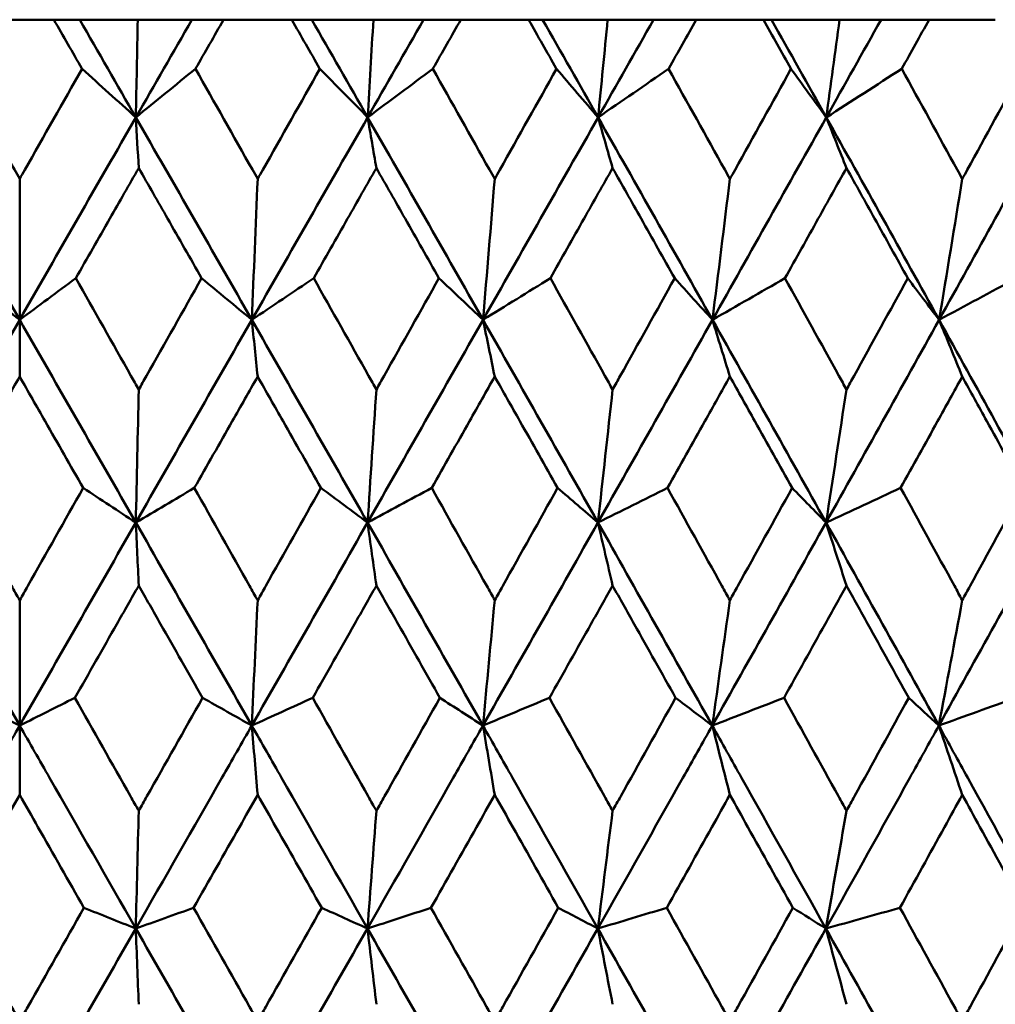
# Model space of a CAD drawing. Header units: millimetres. Extents: x 113 to 2969, y 62 to 2427.
# Tile 285 of 318: x 2048.89 to 2054.04, y 147.13 to 152.33. Entities that reach past the tile are written whole.
import ezdxf

# ---------------------------------------------------------------- set-up
doc = ezdxf.new("R2010")
doc.units = ezdxf.units.MM
doc.header["$LTSCALE"] = 12
doc.layers.add('Widoczne (ISO)', color=7, linetype='Continuous', lineweight=50)

msp = doc.modelspace()

# ---------------------------------------------------------------- linework, layer by layer
at = {"layer": 'Widoczne (ISO)'}
for p, q in [((2049.0746, 152.3297), (2048.714, 152.3297)), ((2049.0746, 152.3297), (2049.211, 152.3297)), ((2049.211, 152.3297), (2049.5173, 152.3297)), ((2049.5173, 152.3297), (2049.8034, 152.3297)), ((2049.8034, 152.3297), (2049.9701, 152.3297)), ((2050.33, 152.3297), (2049.9701, 152.3297)), ((2050.33, 152.3297), (2050.4355, 152.3297)), ((2050.4355, 152.3297), (2050.7608, 152.3297)), ((2050.7608, 152.3297), (2051.0255, 152.3297)), ((2051.0255, 152.3297), (2051.222, 152.3297)), ((2051.5798, 152.3297), (2051.222, 152.3297)), ((2051.5798, 152.3297), (2051.6538, 152.3297)), ((2051.6538, 152.3297), (2051.9969, 152.3297)), ((2051.9969, 152.3297), (2052.2392, 152.3297)), ((2052.2392, 152.3297), (2052.4647, 152.3297)), ((2052.8189, 152.3297), (2052.4647, 152.3297)), ((2052.8189, 152.3297), (2052.8613, 152.3297)), ((2052.8613, 152.3297), (2053.2208, 152.3297)), ((2053.2208, 152.3297), (2053.4397, 152.3297)), ((2053.4397, 152.3297), (2053.6932, 152.3297)), ((2054.0426, 152.3297), (2053.6932, 152.3297)), ((2048.8943, 151.4894), (2048.8943, 150.7462)), ((2048.8943, 150.4467), (2048.8943, 150.7462)), ((2048.8943, 149.2669), (2048.8943, 148.6056)), ((2048.8943, 148.2397), (2048.8943, 148.6056))]:
    msp.add_line(p, q, dxfattribs=at)
msp.add_circle((2048.8943, 112.3297), 50, dxfattribs=at)
for points, knots in [([(2049.2232, 152.0704), (2049.2228, 152.0709), (2049.2225, 152.0715), (2049.1731, 152.1579), (2049.1239, 152.2438), (2049.0746, 152.3297)], [0.02951568, 0.02951568, 0.02951568, 0.02951568, 0.02969929, 0.02969929, 0.05939589, 0.05939589, 0.05939589, 0.05939589]), ([(2049.9701, 152.3297), (2049.921, 152.2438), (2049.8718, 152.1579), (2049.8224, 152.0715), (2049.8221, 152.0709), (2049.8218, 152.0704)], [0, 0, 0, 0, 0.02969567, 0.02969567, 0.02988021, 0.02988021, 0.02988021, 0.02988021]), ([(2050.4781, 152.0704), (2050.4778, 152.0709), (2050.4775, 152.0715), (2050.4282, 152.1579), (2050.3791, 152.2438), (2050.33, 152.3297)], [0.02951568, 0.02951568, 0.02951568, 0.02951568, 0.02969929, 0.02969929, 0.05939589, 0.05939589, 0.05939589, 0.05939589]), ([(2051.222, 152.3297), (2051.1731, 152.2438), (2051.1242, 152.1579), (2051.075, 152.0715), (2051.0747, 152.0709), (2051.0744, 152.0704)], [0, 0, 0, 0, 0.02969567, 0.02969567, 0.02988021, 0.02988021, 0.02988021, 0.02988021]), ([(2051.7269, 152.0704), (2051.7266, 152.0709), (2051.7263, 152.0715), (2051.6773, 152.1579), (2051.6285, 152.2438), (2051.5798, 152.3297)], [0.02951568, 0.02951568, 0.02951568, 0.02951568, 0.02969929, 0.02969929, 0.05939589, 0.05939589, 0.05939589, 0.05939589]), ([(2052.4647, 152.3297), (2052.4162, 152.2438), (2052.3678, 152.1579), (2052.319, 152.0715), (2052.3187, 152.0709), (2052.3184, 152.0704)], [0, 0, 0, 0, 0.02969567, 0.02969567, 0.02988021, 0.02988021, 0.02988021, 0.02988021]), ([(2052.9644, 152.0704), (2052.9641, 152.0709), (2052.9639, 152.0715), (2052.9154, 152.1579), (2052.8672, 152.2438), (2052.8189, 152.3297)], [0.02951568, 0.02951568, 0.02951568, 0.02951568, 0.02969929, 0.02969929, 0.05939589, 0.05939589, 0.05939589, 0.05939589]), ([(2053.6932, 152.3297), (2053.6455, 152.2438), (2053.5977, 152.1579), (2053.5495, 152.0715), (2053.5492, 152.0709), (2053.5489, 152.0704)], [0, 0, 0, 0, 0.02969567, 0.02969567, 0.02988021, 0.02988021, 0.02988021, 0.02988021]), ([(2048.5655, 152.0704), (2048.6658, 151.8931), (2048.7662, 151.7157), (2048.8758, 151.5221), (2048.8851, 151.5057), (2048.8943, 151.4894)], [0.0297954, 0.0297954, 0.0297954, 0.0297954, 0.09092493, 0.09092493, 0.09655955, 0.09655955, 0.09655955, 0.09655955]), ([(2048.8943, 151.4894), (2048.9035, 151.5056), (2048.9127, 151.5218), (2049.0223, 151.7155), (2049.1227, 151.893), (2049.2232, 152.0704)], [0.0853813, 0.0853813, 0.0853813, 0.0853813, 0.09097809, 0.09097809, 0.15214536, 0.15214536, 0.15214536, 0.15214536]), ([(2049.8218, 152.0704), (2049.922, 151.8931), (2050.0223, 151.7157), (2050.1317, 151.5221), (2050.1409, 151.5057), (2050.1501, 151.4894)], [0.0297954, 0.0297954, 0.0297954, 0.0297954, 0.09092493, 0.09092493, 0.09655955, 0.09655955, 0.09655955, 0.09655955]), ([(2050.1501, 151.4894), (2050.1593, 151.5056), (2050.1685, 151.5218), (2050.2778, 151.7155), (2050.378, 151.893), (2050.4781, 152.0704)], [0.0853813, 0.0853813, 0.0853813, 0.0853813, 0.09097809, 0.09097809, 0.15214536, 0.15214536, 0.15214536, 0.15214536]), ([(2051.0744, 152.0704), (2051.1742, 151.8931), (2051.2739, 151.7157), (2051.3826, 151.5221), (2051.3918, 151.5057), (2051.401, 151.4894)], [0.0297954, 0.0297954, 0.0297954, 0.0297954, 0.09092493, 0.09092493, 0.09655955, 0.09655955, 0.09655955, 0.09655955]), ([(2051.401, 151.4894), (2051.4101, 151.5056), (2051.4192, 151.5218), (2051.5279, 151.7155), (2051.6274, 151.893), (2051.7269, 152.0704)], [0.0853813, 0.0853813, 0.0853813, 0.0853813, 0.09097809, 0.09097809, 0.15214536, 0.15214536, 0.15214536, 0.15214536]), ([(2052.3184, 152.0704), (2052.4173, 151.8931), (2052.5161, 151.7157), (2052.6238, 151.5221), (2052.6329, 151.5057), (2052.6419, 151.4894)], [0.0297954, 0.0297954, 0.0297954, 0.0297954, 0.09092493, 0.09092493, 0.09655955, 0.09655955, 0.09655955, 0.09655955]), ([(2052.6419, 151.4894), (2052.651, 151.5056), (2052.66, 151.5218), (2052.7676, 151.7155), (2052.8661, 151.893), (2052.9644, 152.0704)], [0.0853813, 0.0853813, 0.0853813, 0.0853813, 0.09097809, 0.09097809, 0.15214536, 0.15214536, 0.15214536, 0.15214536]), ([(2053.5489, 152.0704), (2053.6466, 151.8931), (2053.744, 151.7157), (2053.8502, 151.5221), (2053.8591, 151.5057), (2053.8681, 151.4894)], [0.0297954, 0.0297954, 0.0297954, 0.0297954, 0.09092493, 0.09092493, 0.09655955, 0.09655955, 0.09655955, 0.09655955]), ([(2053.8681, 151.4894), (2053.877, 151.5056), (2053.8859, 151.5218), (2053.992, 151.7155), (2054.0891, 151.893), (2054.1859, 152.0704)], [0.0853813, 0.0853813, 0.0853813, 0.0853813, 0.09097809, 0.09097809, 0.15214536, 0.15214536, 0.15214536, 0.15214536]), ([(2049.5225, 151.5471), (2049.4717, 151.4582), (2049.4209, 151.3693), (2049.3102, 151.1755), (2049.2504, 151.0706), (2049.1905, 150.9657)], [0.03078053, 0.03078053, 0.03078053, 0.03078053, 0.06149921, 0.06149921, 0.09773041, 0.09773041, 0.09773041, 0.09773041]), ([(2049.8544, 150.9657), (2049.7946, 151.0706), (2049.7348, 151.1755), (2049.6241, 151.3692), (2049.5733, 151.4581), (2049.5225, 151.5471)], [0.02528165, 0.02528165, 0.02528165, 0.02528165, 0.06150593, 0.06150593, 0.09223152, 0.09223152, 0.09223152, 0.09223152]), ([(2050.7765, 151.5471), (2050.7259, 151.4582), (2050.6753, 151.3693), (2050.565, 151.1755), (2050.5053, 151.0706), (2050.4456, 150.9657)], [0.03078053, 0.03078053, 0.03078053, 0.03078053, 0.06149921, 0.06149921, 0.09773041, 0.09773041, 0.09773041, 0.09773041]), ([(2051.1069, 150.9657), (2051.0474, 151.0706), (2050.9878, 151.1755), (2050.8777, 151.3692), (2050.8271, 151.4581), (2050.7765, 151.5471)], [0.02528165, 0.02528165, 0.02528165, 0.02528165, 0.06150593, 0.06150593, 0.09223152, 0.09223152, 0.09223152, 0.09223152]), ([(2052.023, 151.5471), (2051.9728, 151.4582), (2051.9226, 151.3693), (2051.8131, 151.1755), (2051.7538, 151.0706), (2051.6945, 150.9657)], [0.03078053, 0.03078053, 0.03078053, 0.03078053, 0.06149921, 0.06149921, 0.09773041, 0.09773041, 0.09773041, 0.09773041]), ([(2052.3506, 150.9657), (2052.2916, 151.0706), (2052.2326, 151.1755), (2052.1234, 151.3692), (2052.0732, 151.4581), (2052.023, 151.5471)], [0.02528165, 0.02528165, 0.02528165, 0.02528165, 0.06150593, 0.06150593, 0.09223152, 0.09223152, 0.09223152, 0.09223152]), ([(2053.2572, 151.5471), (2053.2076, 151.4582), (2053.1579, 151.3693), (2053.0497, 151.1755), (2052.9911, 151.0706), (2052.9325, 150.9657)], [0.03078053, 0.03078053, 0.03078053, 0.03078053, 0.06149921, 0.06149921, 0.09773041, 0.09773041, 0.09773041, 0.09773041]), ([(2053.5807, 150.9657), (2053.5225, 151.0706), (2053.4642, 151.1755), (2053.3563, 151.3692), (2053.3068, 151.4581), (2053.2572, 151.5471)], [0.02528165, 0.02528165, 0.02528165, 0.02528165, 0.06150593, 0.06150593, 0.09223152, 0.09223152, 0.09223152, 0.09223152]), ([(2049.1905, 150.9657), (2049.2875, 150.7942), (2049.3845, 150.6227), (2049.4951, 150.4269), (2049.5088, 150.4026), (2049.5225, 150.3784)], [0.02983351, 0.02983351, 0.02983351, 0.02983351, 0.0889495, 0.0889495, 0.09731113, 0.09731113, 0.09731113, 0.09731113]), ([(2049.5225, 150.3784), (2049.5362, 150.4025), (2049.5498, 150.4267), (2049.6605, 150.6225), (2049.7574, 150.7941), (2049.8544, 150.9657)], [0.0806421, 0.0806421, 0.0806421, 0.0806421, 0.08897282, 0.08897282, 0.14811965, 0.14811965, 0.14811965, 0.14811965]), ([(2050.4456, 150.9657), (2050.5423, 150.7942), (2050.6389, 150.6227), (2050.7492, 150.4269), (2050.7628, 150.4026), (2050.7765, 150.3784)], [0.02983351, 0.02983351, 0.02983351, 0.02983351, 0.0889495, 0.0889495, 0.09731113, 0.09731113, 0.09731113, 0.09731113]), ([(2050.7765, 150.3784), (2050.7901, 150.4025), (2050.8037, 150.4267), (2050.9139, 150.6225), (2051.0104, 150.7941), (2051.1069, 150.9657)], [0.0806421, 0.0806421, 0.0806421, 0.0806421, 0.08897282, 0.08897282, 0.14811965, 0.14811965, 0.14811965, 0.14811965]), ([(2051.6945, 150.9657), (2051.7906, 150.7942), (2051.8865, 150.6227), (2051.9959, 150.4269), (2052.0094, 150.4026), (2052.023, 150.3784)], [0.02983351, 0.02983351, 0.02983351, 0.02983351, 0.0889495, 0.0889495, 0.09731113, 0.09731113, 0.09731113, 0.09731113]), ([(2052.023, 150.3784), (2052.0365, 150.4025), (2052.05, 150.4267), (2052.1593, 150.6225), (2052.255, 150.7941), (2052.3506, 150.9657)], [0.0806421, 0.0806421, 0.0806421, 0.0806421, 0.08897282, 0.08897282, 0.14811965, 0.14811965, 0.14811965, 0.14811965]), ([(2052.9325, 150.9657), (2053.0275, 150.7942), (2053.1223, 150.6227), (2053.2304, 150.4269), (2053.2438, 150.4026), (2053.2572, 150.3784)], [0.02983351, 0.02983351, 0.02983351, 0.02983351, 0.0889495, 0.0889495, 0.09731113, 0.09731113, 0.09731113, 0.09731113]), ([(2053.2572, 150.3784), (2053.2705, 150.4025), (2053.2838, 150.4267), (2053.3918, 150.6225), (2053.4863, 150.7941), (2053.5807, 150.9657)], [0.0806421, 0.0806421, 0.0806421, 0.0806421, 0.08897282, 0.08897282, 0.14811965, 0.14811965, 0.14811965, 0.14811965]), ([(2048.8943, 150.4467), (2048.8496, 150.3682), (2048.8048, 150.2898), (2048.6932, 150.094), (2048.6263, 149.9766), (2048.5595, 149.8592)], [0.03448054, 0.03448054, 0.03448054, 0.03448054, 0.06157222, 0.06157222, 0.10209717, 0.10209717, 0.10209717, 0.10209717]), ([(2049.2291, 149.8592), (2049.1623, 149.9766), (2049.0954, 150.0939), (2048.9838, 150.2897), (2048.9391, 150.3682), (2048.8943, 150.4467)], [0.02104899, 0.02104899, 0.02104899, 0.02104899, 0.0615671, 0.0615671, 0.08866561, 0.08866561, 0.08866561, 0.08866561]), ([(2050.1501, 150.4467), (2050.1055, 150.3682), (2050.0608, 150.2898), (2049.9494, 150.094), (2049.8826, 149.9766), (2049.8158, 149.8592)], [0.03448054, 0.03448054, 0.03448054, 0.03448054, 0.06157222, 0.06157222, 0.10209717, 0.10209717, 0.10209717, 0.10209717]), ([(2050.4841, 149.8592), (2050.4175, 149.9766), (2050.3508, 150.0939), (2050.2394, 150.2897), (2050.1948, 150.3682), (2050.1501, 150.4467)], [0.02104899, 0.02104899, 0.02104899, 0.02104899, 0.0615671, 0.0615671, 0.08866561, 0.08866561, 0.08866561, 0.08866561]), ([(2051.401, 150.4467), (2051.3566, 150.3682), (2051.3122, 150.2898), (2051.2014, 150.094), (2051.1349, 149.9766), (2051.0684, 149.8592)], [0.03448054, 0.03448054, 0.03448054, 0.03448054, 0.06157222, 0.06157222, 0.10209717, 0.10209717, 0.10209717, 0.10209717]), ([(2051.7328, 149.8592), (2051.6666, 149.9766), (2051.6004, 150.0939), (2051.4897, 150.2897), (2051.4454, 150.3682), (2051.401, 150.4467)], [0.02104899, 0.02104899, 0.02104899, 0.02104899, 0.0615671, 0.0615671, 0.08866561, 0.08866561, 0.08866561, 0.08866561]), ([(2052.6419, 150.4467), (2052.598, 150.3682), (2052.554, 150.2898), (2052.4442, 150.094), (2052.3784, 149.9766), (2052.3125, 149.8592)], [0.03448054, 0.03448054, 0.03448054, 0.03448054, 0.06157222, 0.06157222, 0.10209717, 0.10209717, 0.10209717, 0.10209717]), ([(2052.9703, 149.8592), (2052.9049, 149.9766), (2052.8393, 150.0939), (2052.7298, 150.2897), (2052.6859, 150.3682), (2052.6419, 150.4467)], [0.02104899, 0.02104899, 0.02104899, 0.02104899, 0.0615671, 0.0615671, 0.08866561, 0.08866561, 0.08866561, 0.08866561]), ([(2053.8681, 150.4467), (2053.8248, 150.3682), (2053.7814, 150.2898), (2053.6731, 150.094), (2053.6081, 149.9766), (2053.5431, 149.8592)], [0.03448054, 0.03448054, 0.03448054, 0.03448054, 0.06157222, 0.06157222, 0.10209717, 0.10209717, 0.10209717, 0.10209717]), ([(2054.1917, 149.8592), (2054.1272, 149.9766), (2054.0627, 150.0939), (2053.9547, 150.2897), (2053.9115, 150.3682), (2053.8681, 150.4467)], [0.02104899, 0.02104899, 0.02104899, 0.02104899, 0.0615671, 0.0615671, 0.08866561, 0.08866561, 0.08866561, 0.08866561]), ([(2048.5595, 149.8592), (2048.6568, 149.687), (2048.7542, 149.5148), (2048.8658, 149.3174), (2048.88, 149.2922), (2048.8943, 149.2669)], [0.02530969, 0.02530969, 0.02530969, 0.02530969, 0.08465152, 0.08465152, 0.09334823, 0.09334823, 0.09334823, 0.09334823]), ([(2048.8943, 149.2669), (2048.9085, 149.2921), (2048.9228, 149.3173), (2049.0344, 149.5147), (2049.1318, 149.687), (2049.2291, 149.8592)], [0.07597559, 0.07597559, 0.07597559, 0.07597559, 0.08464777, 0.08464777, 0.14401425, 0.14401425, 0.14401425, 0.14401425]), ([(2049.8158, 149.8592), (2049.913, 149.687), (2050.0102, 149.5148), (2050.1216, 149.3174), (2050.1359, 149.2922), (2050.1501, 149.2669)], [0.02530969, 0.02530969, 0.02530969, 0.02530969, 0.08465152, 0.08465152, 0.09334823, 0.09334823, 0.09334823, 0.09334823]), ([(2050.1501, 149.2669), (2050.1643, 149.2921), (2050.1785, 149.3173), (2050.2899, 149.5147), (2050.387, 149.687), (2050.4841, 149.8592)], [0.07597559, 0.07597559, 0.07597559, 0.07597559, 0.08464777, 0.08464777, 0.14401425, 0.14401425, 0.14401425, 0.14401425]), ([(2051.0684, 149.8592), (2051.1652, 149.687), (2051.2619, 149.5148), (2051.3727, 149.3174), (2051.3868, 149.2922), (2051.401, 149.2669)], [0.02530969, 0.02530969, 0.02530969, 0.02530969, 0.08465152, 0.08465152, 0.09334823, 0.09334823, 0.09334823, 0.09334823]), ([(2051.401, 149.2669), (2051.4151, 149.2921), (2051.4292, 149.3173), (2051.5399, 149.5147), (2051.6364, 149.687), (2051.7328, 149.8592)], [0.07597559, 0.07597559, 0.07597559, 0.07597559, 0.08464777, 0.08464777, 0.14401425, 0.14401425, 0.14401425, 0.14401425]), ([(2052.3125, 149.8592), (2052.4084, 149.687), (2052.5042, 149.5148), (2052.6139, 149.3174), (2052.6279, 149.2922), (2052.6419, 149.2669)], [0.02530969, 0.02530969, 0.02530969, 0.02530969, 0.08465152, 0.08465152, 0.09334823, 0.09334823, 0.09334823, 0.09334823]), ([(2052.6419, 149.2669), (2052.6559, 149.2921), (2052.6699, 149.3173), (2052.7795, 149.5147), (2052.875, 149.687), (2052.9703, 149.8592)], [0.07597559, 0.07597559, 0.07597559, 0.07597559, 0.08464777, 0.08464777, 0.14401425, 0.14401425, 0.14401425, 0.14401425]), ([(2053.5431, 149.8592), (2053.6378, 149.687), (2053.7323, 149.5148), (2053.8405, 149.3174), (2053.8543, 149.2922), (2053.8681, 149.2669)], [0.02530969, 0.02530969, 0.02530969, 0.02530969, 0.08465152, 0.08465152, 0.09334823, 0.09334823, 0.09334823, 0.09334823]), ([(2053.8681, 149.2669), (2053.8819, 149.2921), (2053.8957, 149.3173), (2054.0037, 149.5147), (2054.0978, 149.687), (2054.1917, 149.8592)], [0.07597559, 0.07597559, 0.07597559, 0.07597559, 0.08464777, 0.08464777, 0.14401425, 0.14401425, 0.14401425, 0.14401425]), ([(2049.5225, 149.3439), (2049.484, 149.2763), (2049.4455, 149.2086), (2049.3332, 149.0112), (2049.2594, 148.8815), (2049.1856, 148.7518)], [0.03825175, 0.03825175, 0.03825175, 0.03825175, 0.06160817, 0.06160817, 0.10638617, 0.10638617, 0.10638617, 0.10638617]), ([(2049.8593, 148.7518), (2049.7856, 148.8815), (2049.7118, 149.0112), (2049.5995, 149.2086), (2049.561, 149.2763), (2049.5225, 149.3439)], [0.01681985, 0.01681985, 0.01681985, 0.01681985, 0.06159108, 0.06159108, 0.08495433, 0.08495433, 0.08495433, 0.08495433]), ([(2050.7765, 149.3439), (2050.7381, 149.2763), (2050.6998, 149.2086), (2050.5879, 149.0112), (2050.5143, 148.8815), (2050.4407, 148.7518)], [0.03825175, 0.03825175, 0.03825175, 0.03825175, 0.06160817, 0.06160817, 0.10638617, 0.10638617, 0.10638617, 0.10638617]), ([(2051.1117, 148.7518), (2051.0384, 148.8815), (2050.965, 149.0112), (2050.8532, 149.2086), (2050.8148, 149.2763), (2050.7765, 149.3439)], [0.01681985, 0.01681985, 0.01681985, 0.01681985, 0.06159108, 0.06159108, 0.08495433, 0.08495433, 0.08495433, 0.08495433]), ([(2052.023, 149.3439), (2051.985, 149.2763), (2051.9469, 149.2086), (2051.8358, 149.0112), (2051.7628, 148.8815), (2051.6897, 148.7518)], [0.03825175, 0.03825175, 0.03825175, 0.03825175, 0.06160817, 0.06160817, 0.10638617, 0.10638617, 0.10638617, 0.10638617]), ([(2052.3554, 148.7518), (2052.2827, 148.8815), (2052.21, 149.0112), (2052.0991, 149.2086), (2052.0611, 149.2763), (2052.023, 149.3439)], [0.01681985, 0.01681985, 0.01681985, 0.01681985, 0.06159108, 0.06159108, 0.08495433, 0.08495433, 0.08495433, 0.08495433]), ([(2053.2572, 149.3439), (2053.2196, 149.2763), (2053.182, 149.2086), (2053.0722, 149.0112), (2053, 148.8815), (2052.9277, 148.7518)], [0.03825175, 0.03825175, 0.03825175, 0.03825175, 0.06160817, 0.06160817, 0.10638617, 0.10638617, 0.10638617, 0.10638617]), ([(2053.5854, 148.7518), (2053.5137, 148.8815), (2053.4419, 149.0112), (2053.3324, 149.2086), (2053.2948, 149.2763), (2053.2572, 149.3439)], [0.01681985, 0.01681985, 0.01681985, 0.01681985, 0.06159108, 0.06159108, 0.08495433, 0.08495433, 0.08495433, 0.08495433]), ([(2049.1856, 148.7518), (2049.2834, 148.5788), (2049.3813, 148.4057), (2049.4936, 148.2071), (2049.508, 148.1816), (2049.5225, 148.156)], [0.02053386, 0.02053386, 0.02053386, 0.02053386, 0.08016461, 0.08016461, 0.08898694, 0.08898694, 0.08898694, 0.08898694]), ([(2049.5225, 148.156), (2049.537, 148.1815), (2049.5514, 148.207), (2049.6637, 148.4056), (2049.7615, 148.5787), (2049.8593, 148.7518)], [0.07138254, 0.07138254, 0.07138254, 0.07138254, 0.08018544, 0.08018544, 0.13983561, 0.13983561, 0.13983561, 0.13983561]), ([(2050.4407, 148.7518), (2050.5382, 148.5788), (2050.6358, 148.4057), (2050.7476, 148.2071), (2050.7621, 148.1816), (2050.7765, 148.156)], [0.02053386, 0.02053386, 0.02053386, 0.02053386, 0.08016461, 0.08016461, 0.08898694, 0.08898694, 0.08898694, 0.08898694]), ([(2050.7765, 148.156), (2050.7909, 148.1815), (2050.8052, 148.207), (2050.9171, 148.4056), (2051.0144, 148.5787), (2051.1117, 148.7518)], [0.07138254, 0.07138254, 0.07138254, 0.07138254, 0.08018544, 0.08018544, 0.13983561, 0.13983561, 0.13983561, 0.13983561]), ([(2051.6897, 148.7518), (2051.7866, 148.5788), (2051.8834, 148.4057), (2051.9944, 148.2071), (2052.0087, 148.1816), (2052.023, 148.156)], [0.02053386, 0.02053386, 0.02053386, 0.02053386, 0.08016461, 0.08016461, 0.08898694, 0.08898694, 0.08898694, 0.08898694]), ([(2052.023, 148.156), (2052.0373, 148.1815), (2052.0515, 148.207), (2052.1625, 148.4056), (2052.259, 148.5787), (2052.3554, 148.7518)], [0.07138254, 0.07138254, 0.07138254, 0.07138254, 0.08018544, 0.08018544, 0.13983561, 0.13983561, 0.13983561, 0.13983561]), ([(2052.9277, 148.7518), (2053.0235, 148.5788), (2053.1192, 148.4057), (2053.2289, 148.2071), (2053.243, 148.1816), (2053.2572, 148.156)], [0.02053386, 0.02053386, 0.02053386, 0.02053386, 0.08016461, 0.08016461, 0.08898694, 0.08898694, 0.08898694, 0.08898694]), ([(2053.2572, 148.156), (2053.2713, 148.1815), (2053.2854, 148.207), (2053.395, 148.4056), (2053.4903, 148.5787), (2053.5854, 148.7518)], [0.07138254, 0.07138254, 0.07138254, 0.07138254, 0.08018544, 0.08018544, 0.13983561, 0.13983561, 0.13983561, 0.13983561]), ([(2048.2817, 147.5347), (2048.4333, 147.7998), (2048.5849, 148.0647), (2048.7891, 148.4216), (2048.8417, 148.5136), (2048.8943, 148.6056)], [0.3692784, 0.3692784, 0.3692784, 0.3692784, 0.4608442, 0.4608442, 0.492629, 0.492629, 0.492629, 0.492629]), ([(2049.5069, 147.5347), (2049.3553, 147.7998), (2049.2037, 148.0647), (2048.9996, 148.4216), (2048.9469, 148.5136), (2048.8943, 148.6056)], [0.3692784, 0.3692784, 0.3692784, 0.3692784, 0.4608442, 0.4608442, 0.492629, 0.492629, 0.492629, 0.492629]), ([(2049.5069, 147.5347), (2049.6585, 147.7998), (2049.81, 148.0647), (2050.0139, 148.4216), (2050.0664, 148.5136), (2050.119, 148.6056)], [0.3692784, 0.3692784, 0.3692784, 0.3692784, 0.4608442, 0.4608442, 0.492629, 0.492629, 0.492629, 0.492629]), ([(2050.7296, 147.5347), (2050.5787, 147.7998), (2050.4276, 148.0647), (2050.224, 148.4216), (2050.1715, 148.5136), (2050.119, 148.6056)], [0.3692784, 0.3692784, 0.3692784, 0.3692784, 0.4608442, 0.4608442, 0.492629, 0.492629, 0.492629, 0.492629]), ([(2050.7296, 147.5347), (2050.8806, 147.7998), (2051.0315, 148.0647), (2051.2343, 148.4216), (2051.2866, 148.5136), (2051.3388, 148.6056)], [0.3692784, 0.3692784, 0.3692784, 0.3692784, 0.4608442, 0.4608442, 0.492629, 0.492629, 0.492629, 0.492629]), ([(2051.9451, 147.5347), (2051.7954, 147.7998), (2051.6454, 148.0647), (2051.4431, 148.4216), (2051.391, 148.5136), (2051.3388, 148.6056)], [0.3692784, 0.3692784, 0.3692784, 0.3692784, 0.4608442, 0.4608442, 0.492629, 0.492629, 0.492629, 0.492629]), ([(2051.9451, 147.5347), (2052.095, 147.7998), (2052.2445, 148.0647), (2052.4455, 148.4216), (2052.4972, 148.5136), (2052.549, 148.6056)], [0.3692784, 0.3692784, 0.3692784, 0.3692784, 0.4608442, 0.4608442, 0.492629, 0.492629, 0.492629, 0.492629]), ([(2053.1486, 147.5347), (2053.0006, 147.7998), (2052.8524, 148.0647), (2052.6522, 148.4216), (2052.6006, 148.5136), (2052.549, 148.6056)], [0.3692784, 0.3692784, 0.3692784, 0.3692784, 0.4608442, 0.4608442, 0.492629, 0.492629, 0.492629, 0.492629]), ([(2053.1486, 147.5347), (2053.2967, 147.7998), (2053.4443, 148.0647), (2053.6426, 148.4216), (2053.6937, 148.5136), (2053.7447, 148.6056)], [0.3692784, 0.3692784, 0.3692784, 0.3692784, 0.4608442, 0.4608442, 0.492629, 0.492629, 0.492629, 0.492629]), ([(2054.3352, 147.5347), (2054.1897, 147.7998), (2054.0437, 148.0647), (2053.8465, 148.4216), (2053.7956, 148.5136), (2053.7447, 148.6056)], [0.3692784, 0.3692784, 0.3692784, 0.3692784, 0.4608442, 0.4608442, 0.492629, 0.492629, 0.492629, 0.492629]), ([(2048.8943, 148.2397), (2048.8622, 148.1832), (2048.83, 148.1267), (2048.7171, 147.9282), (2048.6364, 147.7862), (2048.5556, 147.6442)], [0.04208868, 0.04208868, 0.04208868, 0.04208868, 0.06158988, 0.06158988, 0.11059803, 0.11059803, 0.11059803, 0.11059803]), ([(2049.233, 147.6442), (2049.1523, 147.7862), (2049.0715, 147.9282), (2048.9586, 148.1267), (2048.9265, 148.1832), (2048.8943, 148.2397)], [0.01259731, 0.01259731, 0.01259731, 0.01259731, 0.06159863, 0.06159863, 0.08110666, 0.08110666, 0.08110666, 0.08110666]), ([(2050.1501, 148.2397), (2050.118, 148.1832), (2050.086, 148.1267), (2049.9733, 147.9282), (2049.8926, 147.7862), (2049.8119, 147.6442)], [0.04208868, 0.04208868, 0.04208868, 0.04208868, 0.06158988, 0.06158988, 0.11059803, 0.11059803, 0.11059803, 0.11059803]), ([(2050.488, 147.6442), (2050.4075, 147.7862), (2050.3269, 147.9282), (2050.2143, 148.1267), (2050.1822, 148.1832), (2050.1501, 148.2397)], [0.01259731, 0.01259731, 0.01259731, 0.01259731, 0.06159863, 0.06159863, 0.08110666, 0.08110666, 0.08110666, 0.08110666]), ([(2051.401, 148.2397), (2051.3691, 148.1832), (2051.3372, 148.1267), (2051.2251, 147.9282), (2051.1449, 147.7862), (2051.0646, 147.6442)], [0.04208868, 0.04208868, 0.04208868, 0.04208868, 0.06158988, 0.06158988, 0.11059803, 0.11059803, 0.11059803, 0.11059803]), ([(2051.7366, 147.6442), (2051.6567, 147.7862), (2051.5767, 147.9282), (2051.4648, 148.1267), (2051.4329, 148.1832), (2051.401, 148.2397)], [0.01259731, 0.01259731, 0.01259731, 0.01259731, 0.06159863, 0.06159863, 0.08110666, 0.08110666, 0.08110666, 0.08110666]), ([(2052.6419, 148.2397), (2052.6104, 148.1832), (2052.5788, 148.1267), (2052.4678, 147.9282), (2052.3883, 147.7862), (2052.3087, 147.6442)], [0.04208868, 0.04208868, 0.04208868, 0.04208868, 0.06158988, 0.06158988, 0.11059803, 0.11059803, 0.11059803, 0.11059803]), ([(2052.9741, 147.6442), (2052.895, 147.7862), (2052.8159, 147.9282), (2052.7051, 148.1267), (2052.6735, 148.1832), (2052.6419, 148.2397)], [0.01259731, 0.01259731, 0.01259731, 0.01259731, 0.06159863, 0.06159863, 0.08110666, 0.08110666, 0.08110666, 0.08110666]), ([(2053.8681, 148.2397), (2053.837, 148.1832), (2053.8058, 148.1267), (2053.6963, 147.9282), (2053.6179, 147.7862), (2053.5393, 147.6442)], [0.04208868, 0.04208868, 0.04208868, 0.04208868, 0.06158988, 0.06158988, 0.11059803, 0.11059803, 0.11059803, 0.11059803]), ([(2054.1954, 147.6442), (2054.1176, 147.7862), (2054.0396, 147.9282), (2053.9304, 148.1267), (2053.8992, 148.1832), (2053.8681, 148.2397)], [0.01259731, 0.01259731, 0.01259731, 0.01259731, 0.06159863, 0.06159863, 0.08110666, 0.08110666, 0.08110666, 0.08110666]), ([(2048.5556, 147.6442), (2048.6541, 147.4702), (2048.7527, 147.2962), (2048.8656, 147.0969), (2048.88, 147.0715), (2048.8943, 147.0462)], [0.01556037, 0.01556037, 0.01556037, 0.01556037, 0.07555527, 0.07555527, 0.08428623, 0.08428623, 0.08428623, 0.08428623]), ([(2048.8943, 147.0462), (2048.9086, 147.0715), (2048.923, 147.0968), (2049.0359, 147.2961), (2049.1345, 147.4702), (2049.233, 147.6442)], [0.06686277, 0.06686277, 0.06686277, 0.06686277, 0.07557848, 0.07557848, 0.13558897, 0.13558897, 0.13558897, 0.13558897]), ([(2049.8119, 147.6442), (2049.9103, 147.4702), (2050.0088, 147.2962), (2050.1215, 147.0969), (2050.1358, 147.0715), (2050.1501, 147.0462)], [0.01556037, 0.01556037, 0.01556037, 0.01556037, 0.07555527, 0.07555527, 0.08428623, 0.08428623, 0.08428623, 0.08428623]), ([(2050.1501, 147.0462), (2050.1644, 147.0715), (2050.1787, 147.0968), (2050.2914, 147.2961), (2050.3897, 147.4702), (2050.488, 147.6442)], [0.06686277, 0.06686277, 0.06686277, 0.06686277, 0.07557848, 0.07557848, 0.13558897, 0.13558897, 0.13558897, 0.13558897]), ([(2051.0646, 147.6442), (2051.1625, 147.4702), (2051.2604, 147.2962), (2051.3725, 147.0969), (2051.3867, 147.0715), (2051.401, 147.0462)], [0.01556037, 0.01556037, 0.01556037, 0.01556037, 0.07555527, 0.07555527, 0.08428623, 0.08428623, 0.08428623, 0.08428623]), ([(2051.401, 147.0462), (2051.4152, 147.0715), (2051.4294, 147.0968), (2051.5414, 147.2961), (2051.6391, 147.4702), (2051.7366, 147.6442)], [0.06686277, 0.06686277, 0.06686277, 0.06686277, 0.07557848, 0.07557848, 0.13558897, 0.13558897, 0.13558897, 0.13558897]), ([(2052.3087, 147.6442), (2052.4058, 147.4702), (2052.5028, 147.2962), (2052.6137, 147.0969), (2052.6278, 147.0715), (2052.6419, 147.0462)], [0.01556037, 0.01556037, 0.01556037, 0.01556037, 0.07555527, 0.07555527, 0.08428623, 0.08428623, 0.08428623, 0.08428623]), ([(2052.6419, 147.0462), (2052.656, 147.0715), (2052.6701, 147.0968), (2052.781, 147.2961), (2052.8776, 147.4702), (2052.9741, 147.6442)], [0.06686277, 0.06686277, 0.06686277, 0.06686277, 0.07557848, 0.07557848, 0.13558897, 0.13558897, 0.13558897, 0.13558897]), ([(2053.5393, 147.6442), (2053.6352, 147.4702), (2053.7309, 147.2962), (2053.8403, 147.0969), (2053.8542, 147.0715), (2053.8681, 147.0462)], [0.01556037, 0.01556037, 0.01556037, 0.01556037, 0.07555527, 0.07555527, 0.08428623, 0.08428623, 0.08428623, 0.08428623]), ([(2053.8681, 147.0462), (2053.882, 147.0715), (2053.8958, 147.0968), (2054.0052, 147.2961), (2054.1004, 147.4702), (2054.1954, 147.6442)], [0.06686277, 0.06686277, 0.06686277, 0.06686277, 0.07557848, 0.07557848, 0.13558897, 0.13558897, 0.13558897, 0.13558897])]:
    msp.add_open_spline(points, degree=3, knots=knots, dxfattribs=at)
for points in [[(2049.5072, 151.8142), (2049.4085, 151.9861), (2049.3098, 152.1579), (2049.211, 152.3297)], [(2049.5072, 151.8142), (2049.6059, 151.9861), (2049.7046, 152.1579), (2049.8034, 152.3297)], [(2049.5173, 152.3297), (2049.5139, 152.1576), (2049.5106, 151.9858), (2049.5072, 151.8142)], [(2050.7305, 151.8142), (2050.6323, 151.9861), (2050.5339, 152.1579), (2050.4355, 152.3297)], [(2050.7305, 151.8142), (2050.8289, 151.9861), (2050.9272, 152.1579), (2051.0255, 152.3297)], [(2050.7608, 152.3297), (2050.7508, 152.1576), (2050.7407, 151.9858), (2050.7305, 151.8142)], [(2051.9466, 151.8142), (2051.8492, 151.9861), (2051.7516, 152.1579), (2051.6538, 152.3297)], [(2051.9466, 151.8142), (2052.0442, 151.9861), (2052.1418, 152.1579), (2052.2392, 152.3297)], [(2051.9969, 152.3297), (2051.9802, 152.1576), (2051.9635, 151.9858), (2051.9466, 151.8142)], [(2053.1507, 151.8142), (2053.0544, 151.9861), (2052.958, 152.1579), (2052.8613, 152.3297)], [(2053.1507, 151.8142), (2053.2471, 151.9861), (2053.3435, 152.1579), (2053.4397, 152.3297)], [(2053.2208, 152.3297), (2053.1976, 152.1576), (2053.1742, 151.9858), (2053.1507, 151.8142)], [(2049.5072, 151.8142), (2049.4126, 151.8996), (2049.3179, 151.985), (2049.2232, 152.0704)], [(2049.5072, 151.8142), (2049.612, 151.8996), (2049.7168, 151.985), (2049.8218, 152.0704)], [(2050.7305, 151.8142), (2050.6465, 151.8996), (2050.5624, 151.985), (2050.4781, 152.0704)], [(2050.7305, 151.8142), (2050.8451, 151.8996), (2050.9597, 151.985), (2051.0744, 152.0704)], [(2051.9466, 151.8142), (2051.8735, 151.8996), (2051.8002, 151.985), (2051.7269, 152.0704)], [(2051.9466, 151.8142), (2052.0705, 151.8996), (2052.1944, 151.985), (2052.3184, 152.0704)], [(2053.1507, 151.8142), (2053.0887, 151.8996), (2053.0266, 151.985), (2052.9644, 152.0704)], [(2053.1507, 151.8142), (2053.2834, 151.8996), (2053.4161, 151.985), (2053.5489, 152.0704)], [(2048.8943, 150.7462), (2048.6901, 151.1023), (2048.4858, 151.4584), (2048.2814, 151.8142)], [(2048.8943, 150.7462), (2049.0985, 151.1023), (2049.3028, 151.4584), (2049.5072, 151.8142)], [(2050.1193, 150.7462), (2049.9156, 151.1023), (2049.7115, 151.4584), (2049.5072, 151.8142)], [(2049.5225, 151.5471), (2049.5174, 151.6362), (2049.5123, 151.7253), (2049.5072, 151.8142)], [(2050.1193, 150.7462), (2050.3231, 151.1023), (2050.5269, 151.4584), (2050.7305, 151.8142)], [(2051.3394, 150.7462), (2051.1369, 151.1023), (2050.934, 151.4584), (2050.7305, 151.8142)], [(2050.7765, 151.5471), (2050.7612, 151.6362), (2050.7458, 151.7253), (2050.7305, 151.8142)], [(2051.3394, 150.7462), (2051.5421, 151.1023), (2051.7445, 151.4584), (2051.9466, 151.8142)], [(2052.5499, 150.7462), (2052.3495, 151.1023), (2052.1484, 151.4584), (2051.9466, 151.8142)], [(2052.023, 151.5471), (2051.9975, 151.6362), (2051.9721, 151.7253), (2051.9466, 151.8142)], [(2052.5499, 150.7462), (2052.7506, 151.1023), (2052.9509, 151.4584), (2053.1507, 151.8142)], [(2053.7459, 150.7462), (2053.5484, 151.1023), (2053.3499, 151.4584), (2053.1507, 151.8142)], [(2053.2572, 151.5471), (2053.2217, 151.6362), (2053.1862, 151.7253), (2053.1507, 151.8142)], [(2053.7459, 150.7462), (2053.9439, 151.1023), (2054.1413, 151.4584), (2054.3379, 151.8142)], [(2050.1501, 151.4894), (2050.1399, 151.241), (2050.1296, 150.9932), (2050.1193, 150.7462)], [(2051.401, 151.4894), (2051.3806, 151.241), (2051.36, 150.9932), (2051.3394, 150.7462)], [(2052.6419, 151.4894), (2052.6114, 151.241), (2052.5807, 150.9932), (2052.5499, 150.7462)], [(2053.8681, 151.4894), (2053.8276, 151.241), (2053.7869, 150.9932), (2053.7459, 150.7462)], [(2048.8943, 150.7462), (2048.7956, 150.8193), (2048.6969, 150.8925), (2048.5981, 150.9657)], [(2048.8943, 150.7462), (2048.993, 150.8193), (2049.0917, 150.8925), (2049.1905, 150.9657)], [(2050.1193, 150.7462), (2050.031, 150.8193), (2049.9427, 150.8925), (2049.8544, 150.9657)], [(2050.1193, 150.7462), (2050.228, 150.8193), (2050.3368, 150.8925), (2050.4456, 150.9657)], [(2051.3394, 150.7462), (2051.2619, 150.8193), (2051.1844, 150.8925), (2051.1069, 150.9657)], [(2051.3394, 150.7462), (2051.4577, 150.8193), (2051.5761, 150.8925), (2051.6945, 150.9657)], [(2052.5499, 150.7462), (2052.4835, 150.8193), (2052.4171, 150.8925), (2052.3506, 150.9657)], [(2052.5499, 150.7462), (2052.6773, 150.8193), (2052.8049, 150.8925), (2052.9325, 150.9657)], [(2053.7459, 150.7462), (2053.6909, 150.8193), (2053.6358, 150.8925), (2053.5807, 150.9657)], [(2053.7459, 150.7462), (2053.882, 150.8193), (2054.0182, 150.8925), (2054.1544, 150.9657)], [(2048.2816, 149.6763), (2048.4857, 150.033), (2048.6899, 150.3896), (2048.8943, 150.7462)], [(2049.507, 149.6763), (2049.303, 150.033), (2049.0987, 150.3896), (2048.8943, 150.7462)], [(2049.507, 149.6763), (2049.7111, 150.033), (2049.9152, 150.3896), (2050.1193, 150.7462)], [(2050.73, 149.6763), (2050.5268, 150.033), (2050.3232, 150.3896), (2050.1193, 150.7462)], [(2050.1501, 150.4467), (2050.1398, 150.5466), (2050.1296, 150.6465), (2050.1193, 150.7462)], [(2050.73, 149.6763), (2050.9333, 150.033), (2051.1365, 150.3896), (2051.3394, 150.7462)], [(2051.9457, 149.6763), (2051.7442, 150.033), (2051.5421, 150.3896), (2051.3394, 150.7462)], [(2051.401, 150.4467), (2051.3805, 150.5466), (2051.3599, 150.6465), (2051.3394, 150.7462)], [(2051.9457, 149.6763), (2052.1475, 150.033), (2052.3489, 150.3896), (2052.5499, 150.7462)], [(2053.1494, 149.6763), (2052.9503, 150.033), (2052.7505, 150.3896), (2052.5499, 150.7462)], [(2052.6419, 150.4467), (2052.6113, 150.5466), (2052.5806, 150.6465), (2052.5499, 150.7462)], [(2053.1494, 149.6763), (2053.3488, 150.033), (2053.5477, 150.3896), (2053.7459, 150.7462)], [(2054.3363, 149.6763), (2054.1405, 150.033), (2053.9436, 150.3896), (2053.7459, 150.7462)], [(2053.8681, 150.4467), (2053.8274, 150.5466), (2053.7867, 150.6465), (2053.7459, 150.7462)], [(2049.5225, 150.3784), (2049.5174, 150.1438), (2049.5122, 149.9097), (2049.507, 149.6763)], [(2050.7765, 150.3784), (2050.7611, 150.1438), (2050.7456, 149.9097), (2050.73, 149.6763)], [(2052.023, 150.3784), (2051.9974, 150.1438), (2051.9716, 149.9097), (2051.9457, 149.6763)], [(2053.2572, 150.3784), (2053.2214, 150.1438), (2053.1855, 149.9097), (2053.1494, 149.6763)], [(2049.507, 149.6763), (2049.4144, 149.7373), (2049.3218, 149.7983), (2049.2291, 149.8592)], [(2049.507, 149.6763), (2049.6099, 149.7373), (2049.7128, 149.7983), (2049.8158, 149.8592)], [(2050.73, 149.6763), (2050.6481, 149.7373), (2050.5661, 149.7983), (2050.4841, 149.8592)], [(2050.73, 149.6763), (2050.8428, 149.7373), (2050.9556, 149.7983), (2051.0684, 149.8592)], [(2051.9457, 149.6763), (2051.8748, 149.7373), (2051.8038, 149.7983), (2051.7328, 149.8592)], [(2051.9457, 149.6763), (2052.068, 149.7373), (2052.1902, 149.7983), (2052.3125, 149.8592)], [(2053.1494, 149.6763), (2053.0898, 149.7373), (2053.0301, 149.7983), (2052.9703, 149.8592)], [(2053.1494, 149.6763), (2053.2806, 149.7373), (2053.4118, 149.7983), (2053.5431, 149.8592)], [(2048.8943, 148.6056), (2048.6901, 148.9624), (2048.4859, 149.3194), (2048.2816, 149.6763)], [(2048.8943, 148.6056), (2049.0985, 148.9624), (2049.3027, 149.3194), (2049.507, 149.6763)], [(2050.119, 148.6056), (2049.9152, 148.9624), (2049.7112, 149.3194), (2049.507, 149.6763)], [(2049.5225, 149.3439), (2049.5174, 149.4549), (2049.5122, 149.5657), (2049.507, 149.6763)], [(2050.119, 148.6056), (2050.3228, 148.9624), (2050.5265, 149.3194), (2050.73, 149.6763)], [(2051.3388, 148.6056), (2051.1363, 148.9624), (2050.9333, 149.3194), (2050.73, 149.6763)], [(2050.7765, 149.3439), (2050.761, 149.4549), (2050.7455, 149.5657), (2050.73, 149.6763)], [(2051.3388, 148.6056), (2051.5414, 148.9624), (2051.7438, 149.3194), (2051.9457, 149.6763)], [(2052.549, 148.6056), (2052.3485, 148.9624), (2052.1474, 149.3194), (2051.9457, 149.6763)], [(2052.023, 149.3439), (2051.9973, 149.4549), (2051.9715, 149.5657), (2051.9457, 149.6763)], [(2052.549, 148.6056), (2052.7496, 148.9624), (2052.9498, 149.3194), (2053.1494, 149.6763)], [(2053.7447, 148.6056), (2053.5471, 148.9624), (2053.3487, 149.3194), (2053.1494, 149.6763)], [(2053.2572, 149.3439), (2053.2213, 149.4549), (2053.1854, 149.5657), (2053.1494, 149.6763)], [(2053.7447, 148.6056), (2053.9426, 148.9624), (2054.1399, 149.3194), (2054.3363, 149.6763)], [(2050.1501, 149.2669), (2050.1398, 149.0459), (2050.1294, 148.8255), (2050.119, 148.6056)], [(2051.401, 149.2669), (2051.3803, 149.0459), (2051.3596, 148.8255), (2051.3388, 148.6056)], [(2052.6419, 149.2669), (2052.6111, 149.0459), (2052.5801, 148.8255), (2052.549, 148.6056)], [(2053.8681, 149.2669), (2053.8272, 149.0459), (2053.786, 148.8255), (2053.7447, 148.6056)], [(2048.8943, 148.6056), (2048.7972, 148.6543), (2048.7001, 148.703), (2048.603, 148.7518)], [(2048.8943, 148.6056), (2048.9914, 148.6543), (2049.0885, 148.703), (2049.1856, 148.7518)], [(2050.119, 148.6056), (2050.0324, 148.6543), (2049.9459, 148.703), (2049.8593, 148.7518)], [(2050.119, 148.6056), (2050.2262, 148.6543), (2050.3334, 148.703), (2050.4407, 148.7518)], [(2051.3388, 148.6056), (2051.2631, 148.6543), (2051.1874, 148.703), (2051.1117, 148.7518)], [(2051.3388, 148.6056), (2051.4557, 148.6543), (2051.5727, 148.703), (2051.6897, 148.7518)], [(2052.549, 148.6056), (2052.4845, 148.6543), (2052.42, 148.703), (2052.3554, 148.7518)], [(2052.549, 148.6056), (2052.6752, 148.6543), (2052.8014, 148.703), (2052.9277, 148.7518)], [(2053.7447, 148.6056), (2053.6917, 148.6543), (2053.6386, 148.703), (2053.5854, 148.7518)], [(2053.7447, 148.6056), (2053.8797, 148.6543), (2054.0147, 148.703), (2054.1497, 148.7518)], [(2050.1501, 148.2397), (2050.1397, 148.3619), (2050.1294, 148.4838), (2050.119, 148.6056)], [(2051.401, 148.2397), (2051.3803, 148.3619), (2051.3595, 148.4838), (2051.3388, 148.6056)], [(2052.6419, 148.2397), (2052.611, 148.3619), (2052.58, 148.4838), (2052.549, 148.6056)], [(2053.8681, 148.2397), (2053.827, 148.3619), (2053.7859, 148.4838), (2053.7447, 148.6056)], [(2049.5225, 148.156), (2049.5173, 147.9484), (2049.5121, 147.7413), (2049.5069, 147.5347)], [(2050.7765, 148.156), (2050.7609, 147.9484), (2050.7453, 147.7413), (2050.7296, 147.5347)], [(2052.023, 148.156), (2051.9971, 147.9484), (2051.9712, 147.7413), (2051.9451, 147.5347)], [(2053.2572, 148.156), (2053.2211, 147.9484), (2053.1849, 147.7413), (2053.1486, 147.5347)], [(2049.5069, 147.5347), (2049.4156, 147.5712), (2049.3243, 147.6077), (2049.233, 147.6442)], [(2049.5069, 147.5347), (2049.6086, 147.5712), (2049.7102, 147.6077), (2049.8119, 147.6442)], [(2050.7296, 147.5347), (2050.6491, 147.5712), (2050.5685, 147.6077), (2050.488, 147.6442)], [(2050.7296, 147.5347), (2050.8413, 147.5712), (2050.9529, 147.6077), (2051.0646, 147.6442)], [(2051.9451, 147.5347), (2051.8756, 147.5712), (2051.8061, 147.6077), (2051.7366, 147.6442)], [(2051.9451, 147.5347), (2052.0663, 147.5712), (2052.1875, 147.6077), (2052.3087, 147.6442)], [(2053.1486, 147.5347), (2053.0904, 147.5712), (2053.0323, 147.6077), (2052.9741, 147.6442)], [(2053.1486, 147.5347), (2053.2788, 147.5712), (2053.4091, 147.6077), (2053.5393, 147.6442)], [(2048.8943, 146.4646), (2048.69, 146.8213), (2048.4858, 147.178), (2048.2817, 147.5347)], [(2048.8943, 146.4646), (2049.0986, 146.8213), (2049.3028, 147.178), (2049.5069, 147.5347)], [(2050.1188, 146.4646), (2049.9149, 146.8213), (2049.7109, 147.178), (2049.5069, 147.5347)], [(2049.5225, 147.135), (2049.5173, 147.2684), (2049.5121, 147.4017), (2049.5069, 147.5347)], [(2050.1188, 146.4646), (2050.3227, 146.8213), (2050.5264, 147.178), (2050.7296, 147.5347)], [(2051.3384, 146.4646), (2051.1358, 146.8213), (2050.9328, 147.178), (2050.7296, 147.5347)], [(2050.7765, 147.135), (2050.7609, 147.2684), (2050.7453, 147.4017), (2050.7296, 147.5347)], [(2051.3384, 146.4646), (2051.5412, 146.8213), (2051.7434, 147.178), (2051.9451, 147.5347)], [(2052.5484, 146.4646), (2052.3478, 146.8213), (2052.1467, 147.178), (2051.9451, 147.5347)], [(2052.023, 147.135), (2051.9971, 147.2684), (2051.9711, 147.4017), (2051.9451, 147.5347)], [(2052.5484, 146.4646), (2052.7492, 146.8213), (2052.9493, 147.178), (2053.1486, 147.5347)], [(2053.744, 146.4646), (2053.5462, 146.8213), (2053.3477, 147.178), (2053.1486, 147.5347)], [(2053.2572, 147.135), (2053.221, 147.2684), (2053.1848, 147.4017), (2053.1486, 147.5347)], [(2053.744, 146.4646), (2053.942, 146.8213), (2054.1391, 147.178), (2054.3352, 147.5347)]]:
    msp.add_open_spline(points, degree=3, dxfattribs=at)

doc.saveas('drawing.dxf')
